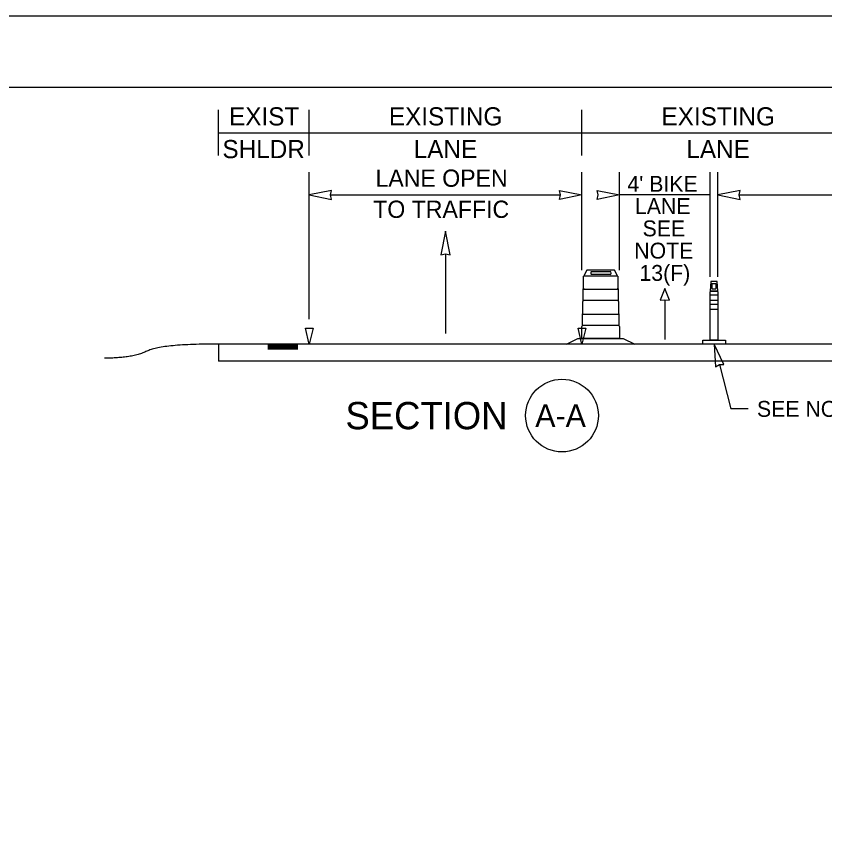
# Model space of a CAD drawing. Extents: x 99958 to 100136, y 99935 to 100013.
# Drawn here: x 100023.99 to 100027.548, y 99947.107 to 99950.687 of the extents above; entities that cross this region are included whole.
import ezdxf

# ---------------------------------------------------------------- set-up
doc = ezdxf.new("R2010")
doc.units = 0
for name, color, linetype in [('SH_GI_PlotLimits', 7, 'Continuous'), ('SH_GI_SheetBorder', 7, 'Continuous'), ('SH_TI_WZSectionCut', 7, 'Continuous'), ('TR_WZ_ArrowLeftStrRightTurn', 7, 'Continuous'), ('TR_WZ_TrafficSafetyDrumElev', 7, 'Continuous'), ('TR_WZ_TubularMarkerElev', 7, 'Continuous'), ('TR_WZ_WorkZoneDetails', 7, 'Continuous'), ('TR_WZ_WorkZoneTextCurrent', 7, 'Continuous')]:
    doc.layers.add(name, color=color, linetype=linetype)

msp = doc.modelspace()

# ---------------------------------------------------------------- linework, layer by layer
at = {"layer": 'SH_GI_PlotLimits'}
msp.add_lwpolyline([(100019.0625, 99939.6875), (100036.0625, 99939.6875), (100036.0625, 99950.6875), (100019.0625, 99950.6875)], close=True, dxfattribs=at)
at = {"layer": 'SH_GI_SheetBorder'}
msp.add_line((100020, 99950.375), (100035.75, 99950.375), dxfattribs=at)
at = {"layer": 'SH_TI_WZSectionCut'}
for p, q in [((100024.8794, 99950.075), (100024.8794, 99950.275)), ((100025.2794, 99950.075), (100025.2794, 99950.275)), ((100026.4794, 99950.075), (100026.4794, 99950.275)), ((100024.8794, 99950.175), (100025.2794, 99950.175)), ((100025.2794, 99950.175), (100026.4794, 99950.175)), ((100026.4794, 99950.175), (100027.6794, 99950.175)), ((100025.2794, 99949.3547), (100025.2794, 99950.001)), ((100026.4794, 99949.57), (100026.4794, 99950.001)), ((100026.6442, 99949.57), (100026.6442, 99950.001)), ((100027.0442, 99949.5408), (100027.0442, 99950.001)), ((100027.0775, 99949.5408), (100027.0775, 99950.001)), ((100025.3731, 99949.901), (100026.3857, 99949.901)), ((100027.0442, 99949.901), (100026.6442, 99949.901)), ((100027.1712, 99949.901), (100028.6794, 99949.901)), ((100028.6794, 99949.2449), (100024.8794, 99949.2449)), ((100024.8794, 99949.2449), (100024.8794, 99949.1699)), ((100025.0964, 99949.2397), (100025.2294, 99949.2397)), ((100025.0964, 99949.2341), (100025.2294, 99949.2341)), ((100025.0964, 99949.2284), (100025.2294, 99949.2284)), ((100025.0964, 99949.2232), (100025.2294, 99949.2232)), ((100028.6794, 99949.1699), (100024.8794, 99949.1699))]:
    msp.add_line(p, q, dxfattribs=at)
for points in [[(100025.2794, 99949.901), (100025.3777, 99949.8817), (100025.3731, 99949.901), (100025.3777, 99949.9203)], [(100026.4794, 99949.901), (100026.3811, 99949.8817), (100026.3857, 99949.901), (100026.3811, 99949.9203)], [(100026.6442, 99949.901), (100026.5459, 99949.8817), (100026.5504, 99949.901), (100026.5459, 99949.9203)], [(100027.0775, 99949.901), (100027.1758, 99949.8817), (100027.1712, 99949.901), (100027.1758, 99949.9203)], [(100025.2627, 99949.3147), (100025.296, 99949.3147), (100025.2794, 99949.2449)], [(100026.4627, 99949.3147), (100026.4961, 99949.3147), (100026.4794, 99949.2449)]]:
    msp.add_lwpolyline(points, close=True, dxfattribs=at)
msp.add_circle((100026.3916, 99948.93), 0.16, dxfattribs=at)
msp.add_open_spline([(100024.8794, 99949.2449), (100024.6282, 99949.2449), (100024.5027, 99949.1828), (100024.3773, 99949.1828)], degree=2, dxfattribs=at)
at = {"layer": 'TR_WZ_ArrowLeftStrRightTurn'}
for p, q in [((100025.8794, 99949.6418), (100025.8794, 99949.292)), ((100026.8442, 99949.4398), (100026.8442, 99949.2649))]:
    msp.add_line(p, q, dxfattribs=at)
for points in [[(100025.8794, 99949.742), (100025.8588, 99949.6369), (100025.8794, 99949.6418), (100025.9, 99949.6369)], [(100026.8442, 99949.4899), (100026.8236, 99949.4374), (100026.8442, 99949.4398), (100026.8648, 99949.4374)]]:
    msp.add_lwpolyline(points, close=True, dxfattribs=at)
at = {"layer": 'TR_WZ_TrafficSafetyDrumElev'}
for p, q in [((100026.5222, 99949.564), (100026.604, 99949.564)), ((100026.4878, 99949.545), (100026.6358, 99949.545)), ((100026.4878, 99949.545), (100026.6358, 99949.545)), ((100026.604, 99949.551), (100026.5222, 99949.551)), ((100026.4849, 99949.4871), (100026.6386, 99949.4871)), ((100026.4849, 99949.4372), (100026.4849, 99949.4871)), ((100026.6386, 99949.4871), (100026.6386, 99949.4372)), ((100026.6386, 99949.4372), (100026.4849, 99949.4372)), ((100026.4812, 99949.377), (100026.6423, 99949.377)), ((100026.4812, 99949.3271), (100026.4812, 99949.377)), ((100026.6423, 99949.377), (100026.6423, 99949.3271)), ((100026.6423, 99949.3271), (100026.4812, 99949.3271))]:
    msp.add_line(p, q, dxfattribs=at)
for points in [[(100026.6358, 99949.545), (100026.6226, 99949.57), (100026.5009, 99949.57), (100026.4878, 99949.545)], [(100026.4118, 99949.245), (100026.462, 99949.27), (100026.6615, 99949.27), (100026.7118, 99949.245)]]:
    msp.add_lwpolyline(points, close=True, dxfattribs=at)
for points in [[(100026.4868, 99949.4915), (100026.4868, 99949.543)], [(100026.4868, 99949.4915), (100026.4868, 99949.543)], [(100026.6368, 99949.543), (100026.6368, 99949.4915)], [(100026.6368, 99949.543), (100026.6368, 99949.4915)], [(100026.4849, 99949.4365), (100026.4849, 99949.4878)], [(100026.4849, 99949.4365), (100026.4849, 99949.4878)], [(100026.6386, 99949.4878), (100026.6386, 99949.4365)], [(100026.6386, 99949.4878), (100026.6386, 99949.4365)], [(100026.4831, 99949.3814), (100026.4831, 99949.4327)], [(100026.4831, 99949.3814), (100026.4831, 99949.4327)], [(100026.6405, 99949.4327), (100026.6405, 99949.3814)], [(100026.6405, 99949.4327), (100026.6405, 99949.3814)], [(100026.4812, 99949.3264), (100026.4812, 99949.3777)], [(100026.4812, 99949.3264), (100026.4812, 99949.3777)], [(100026.6423, 99949.3777), (100026.6423, 99949.3264)], [(100026.6423, 99949.3777), (100026.6423, 99949.3264)], [(100026.6442, 99949.3226), (100026.6442, 99949.27), (100026.4794, 99949.27), (100026.4794, 99949.3226)], [(100026.6442, 99949.3226), (100026.6442, 99949.27), (100026.4794, 99949.27), (100026.4794, 99949.3226)]]:
    msp.add_lwpolyline(points, dxfattribs=at)
for centre, major_axis, ratio, start_param, end_param in [((100026.5222, 99949.5575), (0, 0.0065), 0.570305, 0, 3.141593), ((100026.604, 99949.5575), (0, 0.0065), 0.570305, 3.141593, 6.283185), ((100026.488, 99949.5426), (0, 0.00249), 0.493438, 0.177149, 1.393647), ((100026.488, 99949.5426), (0, 0.00249), 0.493438, 0.177149, 1.393647), ((100026.6356, 99949.5426), (0, 0.00249), 0.493438, 4.889538, 6.106036), ((100026.6356, 99949.5426), (0, 0.00249), 0.493438, 4.889538, 6.106036), ((100026.4883, 99949.4846), (0, 0.00758), 0.493438, 0.4288, 1.141997), ((100026.4883, 99949.4846), (0, 0.00758), 0.493438, 0.4288, 1.141997), ((100026.6352, 99949.4846), (0, 0.00758), 0.493438, 5.141189, 5.854386), ((100026.6352, 99949.4846), (0, 0.00758), 0.493438, 5.141189, 5.854386), ((100026.4865, 99949.4296), (0, 0.00758), 0.493438, 0.4288, 1.141997), ((100026.4865, 99949.4296), (0, 0.00758), 0.493438, 0.4288, 1.141997), ((100026.6371, 99949.4296), (0, 0.00758), 0.493438, 5.141189, 5.854386), ((100026.6371, 99949.4296), (0, 0.00758), 0.493438, 5.141189, 5.854386), ((100026.4846, 99949.3745), (0, 0.00758), 0.493438, 0.4288, 1.141997), ((100026.4846, 99949.3745), (0, 0.00758), 0.493438, 0.4288, 1.141997), ((100026.6389, 99949.3745), (0, 0.00758), 0.493438, 5.141189, 5.854386), ((100026.6389, 99949.3745), (0, 0.00758), 0.493438, 5.141189, 5.854386), ((100026.4828, 99949.3195), (0, 0.00758), 0.493438, 0.4288, 1.141997), ((100026.4828, 99949.3195), (0, 0.00758), 0.493438, 0.4288, 1.141997), ((100026.6408, 99949.3195), (0, 0.00758), 0.493438, 5.141189, 5.854386), ((100026.6408, 99949.3195), (0, 0.00758), 0.493438, 5.141189, 5.854386)]:
    msp.add_ellipse(centre, major_axis=major_axis, ratio=ratio, start_param=start_param, end_param=end_param, dxfattribs=at)
at = {"layer": 'TR_WZ_TubularMarkerElev'}
for p, q in [((100027.0692, 99949.5106), (100027.0517, 99949.5106)), ((100027.0442, 99949.4619), (100027.0775, 99949.4619)), ((100027.0442, 99949.4373), (100027.0442, 99949.4619)), ((100027.0772, 99949.4783), (100027.0444, 99949.4783)), ((100027.0517, 99949.4884), (100027.0692, 99949.4884)), ((100027.0775, 99949.4619), (100027.0775, 99949.4373)), ((100027.0775, 99949.4373), (100027.0442, 99949.4373)), ((100027.0442, 99949.3964), (100027.0442, 99949.421)), ((100027.0442, 99949.421), (100027.0775, 99949.421)), ((100027.0775, 99949.421), (100027.0775, 99949.3964)), ((100027.0775, 99949.3964), (100027.0442, 99949.3964)), ((100027.0108, 99949.2449), (100027.0108, 99949.2613)), ((100027.1108, 99949.2449), (100027.0108, 99949.2449)), ((100027.1108, 99949.2613), (100027.1108, 99949.2449))]:
    msp.add_line(p, q, dxfattribs=at)
msp.add_lwpolyline([(100027.0772, 99949.4783), (100027.0742, 99949.5208), (100027.0472, 99949.5208), (100027.0444, 99949.4783)], close=True, dxfattribs=at)
for points in [[(100027.0775, 99949.2613), (100027.0442, 99949.2613), (100027.0442, 99949.4741)], [(100027.0775, 99949.2613), (100027.0442, 99949.2613), (100027.0442, 99949.4741)], [(100027.0444, 99949.4783), (100027.0772, 99949.4783), (100027.0444, 99949.4783), (100027.0772, 99949.4783)], [(100027.0444, 99949.4783), (100027.0772, 99949.4783), (100027.0444, 99949.4783), (100027.0772, 99949.4783)], [(100027.0775, 99949.4741), (100027.0775, 99949.2613)], [(100027.0775, 99949.4741), (100027.0775, 99949.2613)], [(100027.0108, 99949.2613), (100027.0442, 99949.2613), (100027.0775, 99949.2613), (100027.1108, 99949.2613)]]:
    msp.add_lwpolyline(points, dxfattribs=at)
for centre, major_axis, ratio, start_param, end_param in [((100027.0517, 99949.4995), (0, 0.0111), 0.071484, 0, 3.141593), ((100027.0692, 99949.4995), (0, 0.0111), 0.071484, 3.141593, 6.283185), ((100027.0444, 99949.4732), (0, 0.00512), 0.053405, 0.177149, 1.393647), ((100027.0444, 99949.4732), (0, 0.00512), 0.053405, 0.177149, 1.393647), ((100027.0772, 99949.4732), (0, 0.00512), 0.053405, 4.889538, 6.106036), ((100027.0772, 99949.4732), (0, 0.00512), 0.053405, 4.889538, 6.106036)]:
    msp.add_ellipse(centre, major_axis=major_axis, ratio=ratio, start_param=start_param, end_param=end_param, dxfattribs=at)
at = {"layer": 'TR_WZ_WorkZoneDetails'}
for p in [(100027.0844, 99949.1542), (100027.2111, 99948.9596)]:
    msp.add_line(p, (100027.1349, 99948.9596), dxfattribs=at)
msp.add_lwpolyline([(100027.0608, 99949.2449), (100027.0669, 99949.145), (100027.0844, 99949.1542), (100027.1042, 99949.1547)], close=True, dxfattribs=at)

# ---------------------------------------------------------------- texts
at = {"layer": 'SH_TI_WZSectionCut'}
for s, height, p in [('EXIST', 0.08, (100024.9261, 99950.207)), ('EXISTING', 0.08, (100025.6296, 99950.207)), ('EXISTING', 0.08, (100026.8296, 99950.207)), ('SHLDR', 0.08, (100024.8969, 99950.063)), ('LANE', 0.08, (100025.739, 99950.063)), ('LANE', 0.08, (100026.939, 99950.063)), ('SECTION', 0.12, (100025.4385, 99948.87)), ('A-A', 0.1, (100026.2738, 99948.88))]:
    msp.add_text(s, height=height, rotation=360, dxfattribs=at).set_placement(p)
for s, height, p in [('LANE OPEN', 0.076, (100025.5707, 99949.937)), ("4' BIKE", 0.07, (100026.6796, 99949.915)), ('LANE', 0.07, (100026.7128, 99949.817)), ('TO TRAFFIC', 0.076, (100025.5606, 99949.8002)), ('SEE', 0.07, (100026.7464, 99949.719)), ('NOTE', 0.07, (100026.7095, 99949.621)), ('13(F)', 0.07, (100026.7326, 99949.523))]:
    msp.add_text(s, height=height, dxfattribs=at).set_placement(p)
at = {"layer": 'TR_WZ_WorkZoneTextCurrent'}
msp.add_text('SEE NOTE 8', height=0.07, dxfattribs=at).set_placement((100027.2498, 99948.9246))

doc.saveas('drawing.dxf')
